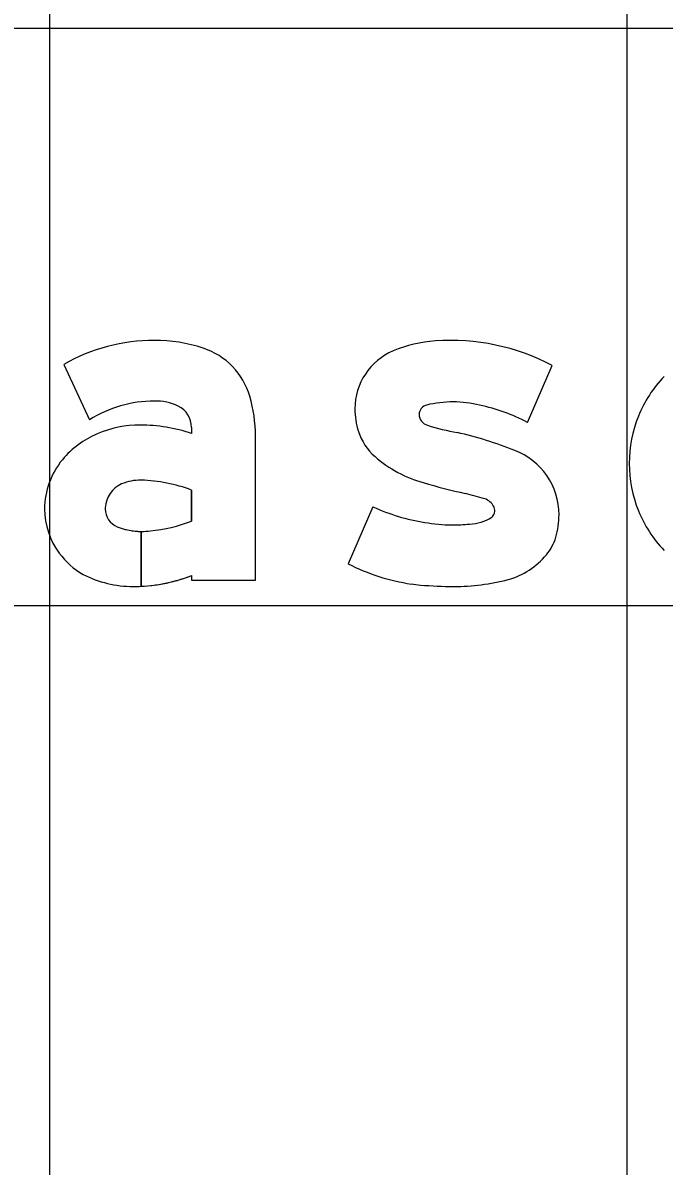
# Model space of a CAD drawing. Extents: x 1797809 to 2198143, y 249608 to 1237864.
# Drawn here: x 2196338.613 to 2196340.835, y 1237195.164 to 1237199.124 of the extents above; entities that cross this region are included whole.
import ezdxf

# ---------------------------------------------------------------- set-up
doc = ezdxf.new("R2010")
doc.units = 0
for name, color, linetype in [('GSBWFILL', 7, 'Continuous'), ('GSCOLORFILL', 7, 'Continuous'), ('GSOUTLINE', 7, 'Continuous'), ('GSSHT', 7, 'Continuous')]:
    doc.layers.add(name, color=color, linetype=linetype)

msp = doc.modelspace()

# ---------------------------------------------------------------- linework, layer by layer
at = {"layer": 'GSBWFILL'}
for p, q in [((2196340.3615, 1237197.7401), (2196340.4475, 1237197.9375)), ((2196339.8261, 1237197.448), (2196339.7402, 1237197.2506)), ((2196339.7402, 1237197.2506), (2196339.7402, 1237197.2506))]:
    msp.add_line(p, q, dxfattribs=at)
for points in [[(2196338.7549, 1237197.9411), (2196338.8438, 1237197.7492)], [(2196339.1976, 1237197.7222), (2196339.1976, 1237197.7018)], [(2196339.1976, 1237197.2093), (2196339.1976, 1237197.1938), (2196339.4191, 1237197.1938), (2196339.4191, 1237197.6934)], [(2196339.1976, 1237197.5058), (2196339.1976, 1237197.3982)], [(2196339.0233, 1237197.1724), (2196339.0233, 1237197.3624)], [(2196339.0233, 1237197.3624), (2196339.0233, 1237197.1724)]]:
    msp.add_lwpolyline(points, dxfattribs=at)
for centre, radius, start, end in [((2196340.0756, 1237197.5616), 0.462, 94.0897, 112.8041), ((2196340.095, 1237197.2652), 0.759, 62.3322, 93.9601), ((2196339.9806, 1237197.7875), 0.217, 112.8041, 180), ((2196341.1413, 1237197.6036), 0.4257, 135.9845, 158.1878), ((2196340.1036, 1237197.4269), 0.3842, 90, 103.7371), ((2196340.1036, 1237197.4474), 0.3638, 75.3298, 90), ((2196340.0228, 1237197.7875), 0.2592, 180, 197.7034), ((2196340.0196, 1237197.7677), 0.0332, 102.5426, 180), ((2196340.0251, 1237197.7677), 0.0388, 180, 255.4748), ((2196340.078, 1237197.2078), 0.6031, 61.9601, 78.7449), ((2196340.2634, 1237198.5193), 0.8272, 252.5527, 259.9162), ((2196341.1554, 1237197.598), 0.4409, 158.1878, 180), ((2196339.9605, 1237197.7676), 0.1938, 197.7034, 228.9801), ((2196339.829, 1237196.427), 1.3103, 68.1145, 77.234), ((2196340.1163, 1237197.9467), 0.4312, 228.9801, 254.4047), ((2196340.2329, 1237197.4204), 0.2381, 0, 69.1882), ((2196341.1554, 1237197.598), 0.4409, 180, 201.8122), ((2196340.7404, 1237200.0908), 2.6643, 253.8733, 257.1127), ((2196339.869, 1237196.3303), 1.1959, 73.2562, 76.5982), ((2196340.1043, 1237198.0434), 0.6571, 244.9593, 261.4128), ((2196340.1949, 1237197.4223), 0.0564, 28.3809, 70.6194), ((2196340.208, 1237197.4322), 0.0402, 0, 24.8643), ((2196340.1566, 1237197.5377), 0.15, 271.594, 302.6799), ((2196340.2226, 1237197.4322), 0.0256, 305.9611, 0), ((2196340.1931, 1237197.4204), 0.2779, 343.6227, 0), ((2196341.1413, 1237197.5923), 0.4257, 201.8122, 224.0155), ((2196340.0997, 1237197.8885), 0.5036, 259.2982, 270), ((2196340.0997, 1237198.017), 0.6322, 270, 275.5479), ((2196340.3003, 1237197.3888), 0.1661, 319.7324, 343.6227), ((2196340.056, 1237197.8572), 0.6839, 242.4962, 261.8695), ((2196340.2233, 1237197.4504), 0.2647, 285.6227, 320.3524), ((2196340.0376, 1237197.7283), 0.5536, 261.8695, 265.152), ((2196340.1068, 1237198.5316), 1.3599, 265.1076, 270), ((2196340.1068, 1237197.9245), 0.7528, 270, 284.4435)]:
    msp.add_arc(centre, radius, start, end, dxfattribs=at)
for centre, major_axis, start_param, end_param in [((2196339.069, 1237197.3896), (0, 0.6347), 0, 0.517719), ((2196339.069, 1237197.4823), (0, 0.542), 5.96613, 6.283185), ((2196339.1603, 1237197.7605), (0, 0.2491), 4.997165, 5.96613), ((2196339.069, 1237197.3896), (0, 0.4243), 0, 0.559495), ((2196339.077, 1237197.6463), (0, 0.1678), 5.822746, 6.330435), ((2196338.9311, 1237197.6934), (0, 0.4879), 4.712389, 4.997165), ((2196339.1146, 1237197.7222), (0, 0.083), 4.712389, 5.822746), ((2196339.02, 1237197.3511), (0, 0.3797), 0, 0.404512), ((2196339.02, 1237197.1718), (0, 0.559), 5.959871, 6.283185), ((2196338.994, 1237197.4076), (0, 0.3175), 0.399285, 0.87593), ((2196338.955, 1237197.4401), (0, 0.2667), 0.87593, 1.570796), ((2196338.9928, 1237197.4404), (0, 0.0941), 0.408547, 1.530785), ((2196339.019, 1237197.3798), (0, 0.1601), 6.259455, 6.691732), ((2196339.0074, 1237196.9957), (0, 0.5444), 5.926185, 6.254823), ((2196338.9432, 1237197.4401), (0, 0.2549), 1.570796, 2.21394), ((2196338.9989, 1237197.4401), (0, 0.1002), 1.530785, 1.570796), ((2196338.9651, 1237197.4401), (0, 0.0664), 1.570796, 2.757027), ((2196339.0233, 1237197.5838), (0, 0.2214), 2.757027, 3.141593), ((2196339.0104, 1237197.8745), (0, 0.5118), 3.228562, 3.516221), ((2196339.0233, 1237197.5838), (0, 0.2214), 3.141843, 3.28451), ((2196338.9658, 1237197.4571), (0, 0.2832), 2.21394, 2.611125), ((2196338.9948, 1237197.5527), (0, 0.381), 2.672443, 3.141593), ((2196338.9948, 1237197.7368), (0, 0.5652), 3.141593, 3.191959), ((2196338.9948, 1237197.7368), (0, 0.5652), 3.192057, 3.508644)]:
    msp.add_ellipse(centre, major_axis=major_axis, ratio=0.999996, start_param=start_param, end_param=end_param, dxfattribs=at)
at = {"layer": 'GSCOLORFILL'}
for p, q in [((2196340.3615, 1237197.7401), (2196340.4475, 1237197.9375)), ((2196339.8261, 1237197.448), (2196339.7402, 1237197.2506)), ((2196339.7402, 1237197.2506), (2196339.7402, 1237197.2506))]:
    msp.add_line(p, q, dxfattribs=at)
for points in [[(2196338.7549, 1237197.9411), (2196338.8438, 1237197.7492)], [(2196339.1976, 1237197.7222), (2196339.1976, 1237197.7018)], [(2196339.1976, 1237197.2093), (2196339.1976, 1237197.1938), (2196339.4191, 1237197.1938), (2196339.4191, 1237197.6934)], [(2196339.1976, 1237197.5058), (2196339.1976, 1237197.3982)], [(2196339.0233, 1237197.1724), (2196339.0233, 1237197.3624)], [(2196339.0233, 1237197.3624), (2196339.0233, 1237197.1724)]]:
    msp.add_lwpolyline(points, dxfattribs=at)
for centre, radius, start, end in [((2196340.0756, 1237197.5616), 0.462, 94.0897, 112.8041), ((2196340.095, 1237197.2652), 0.759, 62.3322, 93.9601), ((2196339.9806, 1237197.7875), 0.217, 112.8041, 180), ((2196341.1413, 1237197.6036), 0.4257, 135.9845, 158.1878), ((2196340.1036, 1237197.4269), 0.3842, 90, 103.7371), ((2196340.1036, 1237197.4474), 0.3638, 75.3298, 90), ((2196340.0228, 1237197.7875), 0.2592, 180, 197.7034), ((2196340.0196, 1237197.7677), 0.0332, 102.5426, 180), ((2196340.0251, 1237197.7677), 0.0388, 180, 255.4748), ((2196340.078, 1237197.2078), 0.6031, 61.9601, 78.7449), ((2196340.2634, 1237198.5193), 0.8272, 252.5527, 259.9162), ((2196341.1554, 1237197.598), 0.4409, 158.1878, 180), ((2196339.9605, 1237197.7676), 0.1938, 197.7034, 228.9801), ((2196339.829, 1237196.427), 1.3103, 68.1145, 77.234), ((2196340.1163, 1237197.9467), 0.4312, 228.9801, 254.4047), ((2196340.2329, 1237197.4204), 0.2381, 0, 69.1882), ((2196341.1554, 1237197.598), 0.4409, 180, 201.8122), ((2196340.7404, 1237200.0908), 2.6643, 253.8733, 257.1127), ((2196339.869, 1237196.3303), 1.1959, 73.2562, 76.5982), ((2196340.1043, 1237198.0434), 0.6571, 244.9593, 261.4128), ((2196340.1949, 1237197.4223), 0.0564, 28.3809, 70.6194), ((2196340.208, 1237197.4322), 0.0402, 0, 24.8643), ((2196340.1566, 1237197.5377), 0.15, 271.594, 302.6799), ((2196340.2226, 1237197.4322), 0.0256, 305.9611, 0), ((2196340.1931, 1237197.4204), 0.2779, 343.6227, 0), ((2196341.1413, 1237197.5923), 0.4257, 201.8122, 224.0155), ((2196340.0997, 1237197.8885), 0.5036, 259.2982, 270), ((2196340.0997, 1237198.017), 0.6322, 270, 275.5479), ((2196340.3003, 1237197.3888), 0.1661, 319.7324, 343.6227), ((2196340.056, 1237197.8572), 0.6839, 242.4962, 261.8695), ((2196340.2233, 1237197.4504), 0.2647, 285.6227, 320.3524), ((2196340.0376, 1237197.7283), 0.5536, 261.8695, 265.152), ((2196340.1068, 1237198.5316), 1.3599, 265.1076, 270), ((2196340.1068, 1237197.9245), 0.7528, 270, 284.4435)]:
    msp.add_arc(centre, radius, start, end, dxfattribs=at)
for centre, major_axis, start_param, end_param in [((2196339.069, 1237197.3896), (0, 0.6347), 0, 0.517719), ((2196339.069, 1237197.4823), (0, 0.542), 5.96613, 6.283185), ((2196339.1603, 1237197.7605), (0, 0.2491), 4.997165, 5.96613), ((2196339.069, 1237197.3896), (0, 0.4243), 0, 0.559495), ((2196339.077, 1237197.6463), (0, 0.1678), 5.822746, 6.330435), ((2196338.9311, 1237197.6934), (0, 0.4879), 4.712389, 4.997165), ((2196339.1146, 1237197.7222), (0, 0.083), 4.712389, 5.822746), ((2196339.02, 1237197.3511), (0, 0.3797), 0, 0.404512), ((2196339.02, 1237197.1718), (0, 0.559), 5.959871, 6.283185), ((2196338.994, 1237197.4076), (0, 0.3175), 0.399285, 0.87593), ((2196338.955, 1237197.4401), (0, 0.2667), 0.87593, 1.570796), ((2196338.9928, 1237197.4404), (0, 0.0941), 0.408547, 1.530785), ((2196339.019, 1237197.3798), (0, 0.1601), 6.259455, 6.691732), ((2196339.0074, 1237196.9957), (0, 0.5444), 5.926185, 6.254823), ((2196338.9432, 1237197.4401), (0, 0.2549), 1.570796, 2.21394), ((2196338.9989, 1237197.4401), (0, 0.1002), 1.530785, 1.570796), ((2196338.9651, 1237197.4401), (0, 0.0664), 1.570796, 2.757027), ((2196339.0233, 1237197.5838), (0, 0.2214), 2.757027, 3.141593), ((2196339.0104, 1237197.8745), (0, 0.5118), 3.228562, 3.516221), ((2196339.0233, 1237197.5838), (0, 0.2214), 3.141843, 3.28451), ((2196338.9658, 1237197.4571), (0, 0.2832), 2.21394, 2.611125), ((2196338.9948, 1237197.5527), (0, 0.381), 2.672443, 3.141593), ((2196338.9948, 1237197.7368), (0, 0.5652), 3.141593, 3.191959), ((2196338.9948, 1237197.7368), (0, 0.5652), 3.192057, 3.508644)]:
    msp.add_ellipse(centre, major_axis=major_axis, ratio=0.999996, start_param=start_param, end_param=end_param, dxfattribs=at)
at = {"layer": 'GSOUTLINE'}
for p, q in [((2196340.3615, 1237197.7401), (2196340.4475, 1237197.9375)), ((2196339.8261, 1237197.448), (2196339.7402, 1237197.2506)), ((2196339.7402, 1237197.2506), (2196339.7402, 1237197.2506))]:
    msp.add_line(p, q, dxfattribs=at)
for points in [[(2196338.7549, 1237197.9411), (2196338.8438, 1237197.7492)], [(2196339.1976, 1237197.7222), (2196339.1976, 1237197.7018)], [(2196339.1976, 1237197.2093), (2196339.1976, 1237197.1938), (2196339.4191, 1237197.1938), (2196339.4191, 1237197.6934)], [(2196339.1976, 1237197.3982), (2196339.1976, 1237197.5058)]]:
    msp.add_lwpolyline(points, dxfattribs=at)
for centre, radius, start, end in [((2196340.0756, 1237197.5616), 0.462, 94.0897, 112.8041), ((2196340.095, 1237197.2652), 0.759, 62.3322, 93.9601), ((2196339.9806, 1237197.7875), 0.217, 112.8041, 180), ((2196341.1413, 1237197.6036), 0.4257, 135.9845, 158.1878), ((2196340.1036, 1237197.4269), 0.3842, 90, 103.7371), ((2196340.1036, 1237197.4474), 0.3638, 75.3298, 90), ((2196340.0228, 1237197.7875), 0.2592, 180, 197.7034), ((2196340.0196, 1237197.7677), 0.0332, 102.5426, 180), ((2196340.0251, 1237197.7677), 0.0388, 180, 255.4748), ((2196340.078, 1237197.2078), 0.6031, 61.9601, 78.7449), ((2196340.2634, 1237198.5193), 0.8272, 252.5527, 259.9162), ((2196341.1554, 1237197.598), 0.4409, 158.1878, 180), ((2196339.9605, 1237197.7676), 0.1938, 197.7034, 228.9801), ((2196339.829, 1237196.427), 1.3103, 68.1145, 77.234), ((2196340.1163, 1237197.9467), 0.4312, 228.9801, 254.4047), ((2196340.2329, 1237197.4204), 0.2381, 0, 69.1882), ((2196341.1554, 1237197.598), 0.4409, 180, 201.8122), ((2196340.7404, 1237200.0908), 2.6643, 253.8733, 257.1127), ((2196339.869, 1237196.3303), 1.1959, 73.2562, 76.5982), ((2196340.1043, 1237198.0434), 0.6571, 244.9593, 261.4128), ((2196340.1949, 1237197.4223), 0.0564, 28.3809, 70.6194), ((2196340.208, 1237197.4322), 0.0402, 0, 24.8643), ((2196340.1566, 1237197.5377), 0.15, 271.594, 302.6799), ((2196340.2226, 1237197.4322), 0.0256, 305.9611, 0), ((2196340.1931, 1237197.4204), 0.2779, 343.6227, 0), ((2196341.1413, 1237197.5923), 0.4257, 201.8122, 224.0155), ((2196340.0997, 1237197.8885), 0.5036, 259.2982, 270), ((2196340.0997, 1237198.017), 0.6322, 270, 275.5479), ((2196340.3003, 1237197.3888), 0.1661, 319.7324, 343.6227), ((2196340.056, 1237197.8572), 0.6839, 242.4962, 261.8695), ((2196340.2233, 1237197.4504), 0.2647, 285.6227, 320.3524), ((2196340.0376, 1237197.7283), 0.5536, 261.8695, 265.152), ((2196340.1068, 1237198.5316), 1.3599, 265.1076, 270), ((2196340.1068, 1237197.9245), 0.7528, 270, 284.4435)]:
    msp.add_arc(centre, radius, start, end, dxfattribs=at)
for centre, major_axis, start_param, end_param in [((2196339.069, 1237197.3896), (0, 0.6347), 6.283185, 6.800904), ((2196339.069, 1237197.4823), (0, 0.542), 5.96613, 6.283185), ((2196339.1603, 1237197.7605), (0, 0.2491), 4.997165, 5.96613), ((2196339.069, 1237197.3896), (0, 0.4243), 0, 0.559495), ((2196339.077, 1237197.6463), (0, 0.1678), 5.822746, 6.330435), ((2196338.9311, 1237197.6934), (0, 0.4879), 4.712389, 4.997165), ((2196339.1146, 1237197.7222), (0, 0.083), 4.712389, 5.822746), ((2196339.02, 1237197.3511), (0, 0.3797), 0, 0.404512), ((2196339.02, 1237197.1718), (0, 0.559), 5.959871, 6.283185), ((2196338.994, 1237197.4076), (0, 0.3175), 0.399285, 0.87593), ((2196338.955, 1237197.4401), (0, 0.2667), 0.87593, 1.570796), ((2196338.9928, 1237197.4404), (0, 0.0941), 0.408547, 1.530785), ((2196339.019, 1237197.3798), (0, 0.1601), 6.25958, 6.691732), ((2196339.0074, 1237196.9957), (0, 0.5444), 5.926185, 6.254787), ((2196339.0226, 1237197.5316), (0, 0.0083), 6.254787, 6.25958), ((2196338.9432, 1237197.4401), (0, 0.2549), 1.570796, 2.21394), ((2196338.9989, 1237197.4401), (0, 0.1002), 1.530785, 1.570796), ((2196338.9651, 1237197.4401), (0, 0.0664), 1.570796, 2.757027), ((2196339.0233, 1237197.5838), (0, 0.2214), 2.757027, 3.28451), ((2196339.0104, 1237197.8745), (0, 0.5118), 3.228562, 3.516221), ((2196338.9658, 1237197.4571), (0, 0.2832), 2.21394, 2.611125), ((2196338.9948, 1237197.5527), (0, 0.381), 2.672443, 3.141593), ((2196338.9948, 1237197.7368), (0, 0.5652), 3.141593, 3.508644)]:
    msp.add_ellipse(centre, major_axis=major_axis, ratio=0.999996, start_param=start_param, end_param=end_param, dxfattribs=at)
at = {"layer": 'GSSHT'}
for p, q in [((2196338.7065, 1237163.1062), (2196338.7065, 1237223.1062)), ((2196340.7065, 1237163.1062), (2196340.7065, 1237223.1062)), ((2196264.7065, 1237199.1062), (2196394.7065, 1237199.1062)), ((2196264.7065, 1237197.1062), (2196394.7065, 1237197.1062))]:
    msp.add_line(p, q, dxfattribs=at)

doc.saveas('drawing.dxf')
